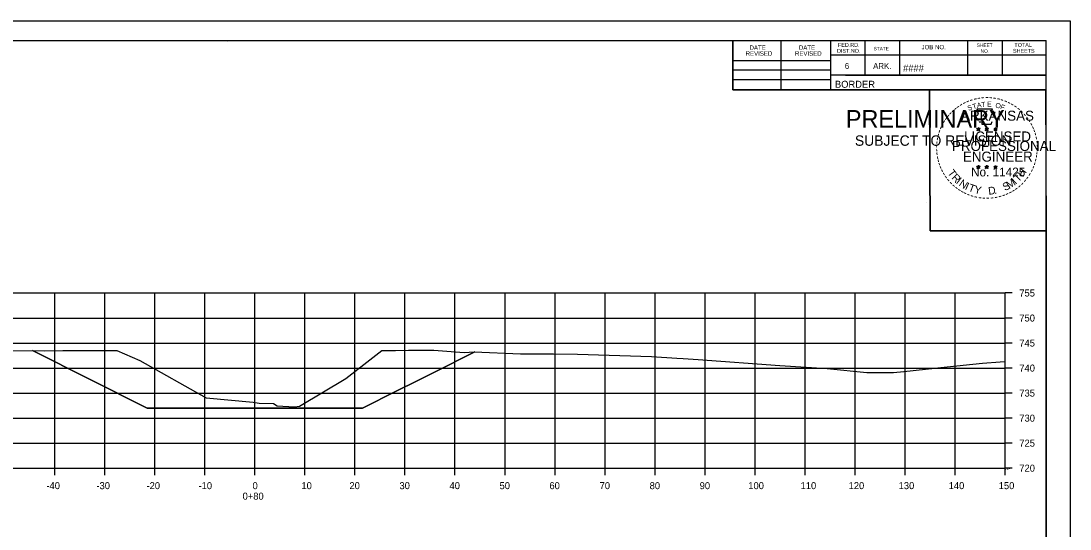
# Model space of a CAD drawing. Extents: x 1354696 to 1366163, y 660729 to 670380.
# Drawn here: x 1363502.9 to 1363712.6, y 669638.9 to 669740.5 of the extents above; entities that cross this region are included whole.
import ezdxf

# ---------------------------------------------------------------- set-up
doc = ezdxf.new("R2010")
doc.units = 0
for name, color, linetype in [('NO PLOT CELL', 7, 'Continuous'), ('R_Axis', 7, 'Continuous'), ('R_Axis Annot', 7, 'Continuous'), ('R_Border', 7, 'Continuous'), ('R_Border PE', 7, 'Continuous'), ('R_Border Prem', 7, 'Continuous'), ('R_Exist Surface', 7, 'Continuous'), ('R_Fin Surface', 7, 'Continuous'), ('R_Grid', 7, 'Continuous'), ('R_No Plot', 7, 'Continuous')]:
    doc.layers.add(name, color=color, linetype=linetype)

msp = doc.modelspace()

# ---------------------------------------------------------------- linework, layer by layer
at = {"layer": 'NO PLOT CELL'}
msp.add_lwpolyline([(1363505.21, 669674.59), (1363507.58, 669674.58), (1363511.29, 669674.59), (1363522.07, 669674.65), (1363526.71, 669672.64), (1363539.98, 669665.17), (1363549.31, 669664.31), (1363550.53, 669664.09), (1363553.39, 669664.02), (1363554.12, 669663.55), (1363557.6, 669663.33), (1363558.59, 669663.48), (1363567.85, 669669.01), (1363575.05, 669674.62), (1363575.11, 669674.62), (1363575.74, 669674.61), (1363576.62, 669674.61), (1363577.79, 669674.65), (1363580.41, 669674.69), (1363583.59, 669674.67), (1363585.47, 669674.66), (1363591.55, 669674.21), (1363593.52, 669674.34), (1363593.64, 669674.33), (1363585.57, 669670.3), (1363581.98, 669668.5), (1363578.08, 669666.55), (1363571.18, 669663.1), (1363528.18, 669663.1)], close=True, dxfattribs=at)
at = {"layer": 'R_Axis'}
for p, q in [((1363699.68, 669651.11), (1363699.68, 669686.11)), ((1363701.08, 669686.11), (1363699.68, 669686.11)), ((1363701.08, 669681.11), (1363699.68, 669681.11)), ((1363701.08, 669676.11), (1363699.68, 669676.11)), ((1363701.08, 669671.11), (1363699.68, 669671.11)), ((1363701.08, 669666.11), (1363699.68, 669666.11)), ((1363701.08, 669661.11), (1363699.68, 669661.11)), ((1363701.08, 669656.11), (1363699.68, 669656.11)), ((1363399.68, 669651.11), (1363699.68, 669651.11)), ((1363509.68, 669649.71), (1363509.68, 669651.11)), ((1363519.68, 669649.71), (1363519.68, 669651.11)), ((1363529.68, 669649.71), (1363529.68, 669651.11)), ((1363539.68, 669649.71), (1363539.68, 669651.11)), ((1363549.68, 669649.71), (1363549.68, 669651.11)), ((1363559.68, 669649.71), (1363559.68, 669651.11)), ((1363569.68, 669649.71), (1363569.68, 669651.11)), ((1363579.68, 669649.71), (1363579.68, 669651.11)), ((1363589.68, 669649.71), (1363589.68, 669651.11)), ((1363599.68, 669649.71), (1363599.68, 669651.11)), ((1363609.68, 669649.71), (1363609.68, 669651.11)), ((1363619.68, 669649.71), (1363619.68, 669651.11)), ((1363629.68, 669649.71), (1363629.68, 669651.11)), ((1363639.68, 669649.71), (1363639.68, 669651.11)), ((1363649.68, 669649.71), (1363649.68, 669651.11)), ((1363659.68, 669649.71), (1363659.68, 669651.11)), ((1363669.68, 669649.71), (1363669.68, 669651.11)), ((1363679.68, 669649.71), (1363679.68, 669651.11)), ((1363689.68, 669649.71), (1363689.68, 669651.11)), ((1363699.68, 669649.71), (1363699.68, 669651.11)), ((1363701.08, 669651.11), (1363699.68, 669651.11))]:
    msp.add_line(p, q, dxfattribs=at)
at = {"layer": 'R_Border'}
for p, q in [((1363391.68, 669736.57), (1363707.86, 669736.57)), ((1363544.2, 669736.31), (1363544.2, 669736.31)), ((1363544.2, 669736.31), (1363544.2, 669736.31)), ((1363645.22, 669726.69), (1363645.22, 669736.57)), ((1363654.9, 669726.69), (1363654.9, 669736.57)), ((1363664.76, 669736.57), (1363664.76, 669726.69)), ((1363671.6, 669736.57), (1363671.6, 669729.63)), ((1363678.54, 669736.57), (1363678.54, 669729.63)), ((1363692.12, 669736.57), (1363692.12, 669729.63)), ((1363699.06, 669736.57), (1363699.06, 669729.63)), ((1363707.86, 669531.11), (1363707.86, 669736.57)), ((1363645.22, 669732.55), (1363664.76, 669732.55)), ((1363707.86, 669733.63), (1363664.76, 669733.63)), ((1363707.86, 669733.65), (1363707.86, 669733.65)), ((1363645.22, 669730.69), (1363664.76, 669730.69)), ((1363707.86, 669729.63), (1363664.76, 669729.63)), ((1363667.72, 669729.63), (1363707.86, 669729.63)), ((1363645.22, 669728.75), (1363664.76, 669728.75)), ((1363707.86, 669726.69), (1363645.22, 669726.69))]:
    msp.add_line(p, q, dxfattribs=at)
at = {"layer": 'R_Border PE'}
for p, q in [((1363694.29, 669719.2), (1363694.25, 669718.95)), ((1363694.29, 669718.84), (1363694.29, 669719.2)), ((1363694.29, 669719.2), (1363694.34, 669718.95)), ((1363695.96, 669719.2), (1363695.92, 669718.95)), ((1363695.96, 669718.84), (1363695.96, 669719.2)), ((1363695.96, 669719.2), (1363696.01, 669718.95)), ((1363697.73, 669719.19), (1363697.69, 669718.94)), ((1363697.73, 669718.83), (1363697.73, 669719.19)), ((1363697.73, 669719.19), (1363697.78, 669718.94)), ((1363693.95, 669718.95), (1363694.29, 669718.84)), ((1363693.95, 669718.95), (1363694.2, 669718.9)), ((1363693.95, 669718.95), (1363694.18, 669718.83)), ((1363694.08, 669718.54), (1363694.29, 669718.84)), ((1363694.08, 669718.54), (1363694.2, 669718.78)), ((1363694.08, 669718.54), (1363694.29, 669718.76)), ((1363694.64, 669718.95), (1363694.29, 669718.84)), ((1363694.51, 669718.54), (1363694.29, 669718.84)), ((1363694.51, 669718.54), (1363694.29, 669718.75)), ((1363694.64, 669718.95), (1363694.36, 669718.9)), ((1363694.51, 669718.54), (1363694.37, 669718.83)), ((1363694.64, 669718.95), (1363694.44, 669718.85)), ((1363695.62, 669718.95), (1363695.96, 669718.84)), ((1363695.62, 669718.95), (1363695.87, 669718.9)), ((1363695.62, 669718.95), (1363695.85, 669718.83)), ((1363695.75, 669718.54), (1363695.96, 669718.84)), ((1363695.75, 669718.54), (1363695.87, 669718.78)), ((1363695.75, 669718.54), (1363695.96, 669718.76)), ((1363696.31, 669718.95), (1363695.96, 669718.84)), ((1363696.18, 669718.54), (1363695.96, 669718.84)), ((1363696.18, 669718.54), (1363695.96, 669718.75)), ((1363696.31, 669718.95), (1363696.03, 669718.9)), ((1363696.18, 669718.54), (1363696.04, 669718.83)), ((1363696.31, 669718.95), (1363696.11, 669718.85)), ((1363697.38, 669718.94), (1363697.73, 669718.83)), ((1363697.38, 669718.94), (1363697.63, 669718.89)), ((1363697.38, 669718.94), (1363697.62, 669718.81)), ((1363697.51, 669718.53), (1363697.73, 669718.83)), ((1363697.51, 669718.53), (1363697.64, 669718.77)), ((1363697.51, 669718.53), (1363697.73, 669718.75)), ((1363698.08, 669718.94), (1363697.73, 669718.83)), ((1363697.94, 669718.53), (1363697.73, 669718.83)), ((1363697.94, 669718.53), (1363697.73, 669718.74)), ((1363698.08, 669718.94), (1363697.79, 669718.89)), ((1363697.94, 669718.53), (1363697.8, 669718.82)), ((1363698.08, 669718.94), (1363697.87, 669718.83)), ((1363693.94, 669711.38), (1363694.29, 669711.26)), ((1363693.94, 669711.38), (1363694.19, 669711.33)), ((1363693.94, 669711.38), (1363694.18, 669711.25)), ((1363694.07, 669710.97), (1363694.29, 669711.26)), ((1363694.07, 669710.97), (1363694.2, 669711.21)), ((1363694.07, 669710.97), (1363694.29, 669711.18)), ((1363694.29, 669711.63), (1363694.25, 669711.38)), ((1363694.29, 669711.26), (1363694.29, 669711.63)), ((1363694.29, 669711.63), (1363694.34, 669711.38)), ((1363694.64, 669711.38), (1363694.29, 669711.26)), ((1363694.5, 669710.97), (1363694.29, 669711.26)), ((1363694.5, 669710.97), (1363694.29, 669711.18)), ((1363694.64, 669711.38), (1363694.35, 669711.33)), ((1363694.5, 669710.97), (1363694.37, 669711.26)), ((1363694.64, 669711.38), (1363694.43, 669711.27)), ((1363695.61, 669711.38), (1363695.96, 669711.26)), ((1363695.61, 669711.38), (1363695.86, 669711.33)), ((1363695.61, 669711.38), (1363695.85, 669711.25)), ((1363695.74, 669710.97), (1363695.96, 669711.26)), ((1363695.74, 669710.97), (1363695.87, 669711.21)), ((1363695.74, 669710.97), (1363695.96, 669711.18)), ((1363695.96, 669711.63), (1363695.92, 669711.38)), ((1363695.96, 669711.26), (1363695.96, 669711.63)), ((1363695.96, 669711.63), (1363696.01, 669711.38)), ((1363696.31, 669711.38), (1363695.96, 669711.26)), ((1363696.17, 669710.97), (1363695.96, 669711.26)), ((1363696.17, 669710.97), (1363695.96, 669711.18)), ((1363696.31, 669711.38), (1363696.02, 669711.33)), ((1363696.17, 669710.97), (1363696.04, 669711.26)), ((1363696.31, 669711.38), (1363696.1, 669711.27)), ((1363697.38, 669711.37), (1363697.73, 669711.25)), ((1363697.38, 669711.37), (1363697.63, 669711.32)), ((1363697.38, 669711.37), (1363697.61, 669711.24)), ((1363697.51, 669710.96), (1363697.73, 669711.25)), ((1363697.51, 669710.96), (1363697.64, 669711.2)), ((1363697.51, 669710.96), (1363697.72, 669711.17)), ((1363697.73, 669711.62), (1363697.69, 669711.37)), ((1363697.94, 669710.96), (1363697.72, 669711.17)), ((1363697.73, 669711.25), (1363697.73, 669711.62)), ((1363697.73, 669711.62), (1363697.78, 669711.37)), ((1363698.07, 669711.37), (1363697.73, 669711.25)), ((1363697.94, 669710.96), (1363697.73, 669711.25)), ((1363698.07, 669711.37), (1363697.79, 669711.32)), ((1363697.94, 669710.96), (1363697.8, 669711.25)), ((1363698.07, 669711.37), (1363697.87, 669711.26))]:
    msp.add_line(p, q, dxfattribs=at)
for points in [[(1363693.99, 669722.83), (1363694.26, 669722)], [(1363697.5, 669721.9), (1363697.64, 669722.19), (1363696.95, 669722.16), (1363697.1, 669722.83), (1363693.99, 669722.83)], [(1363694.29, 669719.2), (1363694.51, 669718.54), (1363693.95, 669718.95), (1363694.64, 669718.95), (1363694.08, 669718.54), (1363694.29, 669719.2)], [(1363694.48, 669720.4), (1363694.48, 669720.32), (1363695.04, 669720.3), (1363694.99, 669719.82), (1363696.86, 669719.82), (1363697.06, 669720.36)], [(1363695.96, 669719.2), (1363696.18, 669718.54), (1363695.62, 669718.95), (1363696.31, 669718.95), (1363695.75, 669718.54), (1363695.96, 669719.2)], [(1363697.73, 669719.19), (1363697.94, 669718.53), (1363697.38, 669718.94), (1363698.08, 669718.94), (1363697.51, 669718.53), (1363697.73, 669719.19)], [(1363694.29, 669711.63), (1363694.5, 669710.97), (1363693.94, 669711.38), (1363694.64, 669711.38), (1363694.07, 669710.97), (1363694.29, 669711.63)], [(1363695.96, 669711.63), (1363696.17, 669710.97), (1363695.61, 669711.38), (1363696.31, 669711.38), (1363695.74, 669710.97), (1363695.96, 669711.63)], [(1363697.73, 669711.62), (1363697.94, 669710.96), (1363697.38, 669711.37), (1363698.07, 669711.37), (1363697.51, 669710.96), (1363697.73, 669711.62)]]:
    msp.add_lwpolyline(points, dxfattribs=at)
for centre, radius in [((1363694.29, 669718.84), 0.172), ((1363694.29, 669718.84), 0.145), ((1363695.96, 669718.84), 0.172), ((1363695.96, 669718.84), 0.145), ((1363697.73, 669718.82), 0.172), ((1363694.29, 669718.84), 0.116), ((1363694.29, 669718.84), 0.0991), ((1363694.29, 669718.84), 0.0747), ((1363694.29, 669718.84), 0.0495), ((1363694.29, 669718.84), 0.0296), ((1363695.96, 669718.84), 0.116), ((1363695.96, 669718.84), 0.0991), ((1363695.96, 669718.84), 0.0747), ((1363695.96, 669718.84), 0.0495), ((1363695.96, 669718.84), 0.0296), ((1363697.73, 669718.82), 0.145), ((1363697.73, 669718.82), 0.116), ((1363697.73, 669718.82), 0.0991), ((1363697.73, 669718.82), 0.0747), ((1363697.73, 669718.82), 0.0495), ((1363697.73, 669718.82), 0.0296), ((1363694.29, 669711.26), 0.172), ((1363694.29, 669711.26), 0.145), ((1363694.29, 669711.26), 0.116), ((1363694.29, 669711.26), 0.0991), ((1363694.29, 669711.26), 0.0747), ((1363694.29, 669711.26), 0.0495), ((1363694.29, 669711.26), 0.0296), ((1363695.96, 669711.26), 0.172), ((1363695.96, 669711.26), 0.145), ((1363695.96, 669711.26), 0.116), ((1363695.96, 669711.26), 0.0991), ((1363695.96, 669711.26), 0.0747), ((1363695.96, 669711.26), 0.0495), ((1363695.96, 669711.26), 0.0296), ((1363697.73, 669711.25), 0.172), ((1363697.73, 669711.25), 0.145), ((1363697.73, 669711.25), 0.116), ((1363697.73, 669711.25), 0.0991), ((1363697.73, 669711.25), 0.0747), ((1363697.73, 669711.25), 0.0495), ((1363697.73, 669711.25), 0.0296)]:
    msp.add_circle(centre, radius, dxfattribs=at)
at = {"layer": 'R_Exist Surface'}
msp.add_lwpolyline([(1363499.26, 669674.6), (1363507.58, 669674.58), (1363511.29, 669674.59), (1363522.07, 669674.65), (1363526.71, 669672.64), (1363539.98, 669665.17), (1363549.31, 669664.31), (1363550.53, 669664.09), (1363553.39, 669664.02), (1363554.12, 669663.55), (1363557.6, 669663.33), (1363558.59, 669663.48), (1363567.85, 669669.01), (1363575.05, 669674.62), (1363575.11, 669674.62), (1363575.74, 669674.61), (1363576.62, 669674.61), (1363577.79, 669674.65), (1363580.41, 669674.69), (1363583.59, 669674.67), (1363585.47, 669674.66), (1363591.55, 669674.21), (1363593.52, 669674.34), (1363602.8, 669673.97), (1363609.35, 669673.96), (1363614.19, 669673.89), (1363628.96, 669673.43), (1363634, 669673.08), (1363635.32, 669672.99), (1363638.27, 669672.81), (1363654.58, 669671.64), (1363664.07, 669671), (1363671.99, 669670.24), (1363677.35, 669670.22), (1363679.37, 669670.44), (1363688.09, 669671.38), (1363695.09, 669672.09), (1363698.67, 669672.36), (1363699.68, 669672.44)], dxfattribs=at)
at = {"layer": 'R_Fin Surface'}
msp.add_lwpolyline([(1363505.21, 669674.59), (1363528.18, 669663.1), (1363571.18, 669663.1), (1363578.08, 669666.55), (1363581.98, 669668.5), (1363585.57, 669670.3), (1363593.64, 669674.33)], dxfattribs=at)
at = {"layer": 'R_Grid'}
for p, q in [((1363399.68, 669686.11), (1363699.68, 669686.11)), ((1363509.68, 669651.11), (1363509.68, 669686.11)), ((1363519.68, 669651.11), (1363519.68, 669686.11)), ((1363529.68, 669651.11), (1363529.68, 669686.11)), ((1363539.68, 669651.11), (1363539.68, 669686.11)), ((1363549.68, 669651.11), (1363549.68, 669686.11)), ((1363559.68, 669651.11), (1363559.68, 669686.11)), ((1363569.68, 669651.11), (1363569.68, 669686.11)), ((1363579.68, 669651.11), (1363579.68, 669686.11)), ((1363589.68, 669651.11), (1363589.68, 669686.11)), ((1363599.68, 669651.11), (1363599.68, 669686.11)), ((1363609.68, 669651.11), (1363609.68, 669686.11)), ((1363619.68, 669651.11), (1363619.68, 669686.11)), ((1363629.68, 669651.11), (1363629.68, 669686.11)), ((1363639.68, 669651.11), (1363639.68, 669686.11)), ((1363649.68, 669651.11), (1363649.68, 669686.11)), ((1363659.68, 669651.11), (1363659.68, 669686.11)), ((1363669.68, 669651.11), (1363669.68, 669686.11)), ((1363679.68, 669651.11), (1363679.68, 669686.11)), ((1363689.68, 669651.11), (1363689.68, 669686.11)), ((1363699.68, 669651.11), (1363699.68, 669686.11)), ((1363399.68, 669681.11), (1363699.68, 669681.11)), ((1363399.68, 669676.11), (1363699.68, 669676.11)), ((1363399.68, 669671.11), (1363699.68, 669671.11)), ((1363399.68, 669666.11), (1363699.68, 669666.11)), ((1363399.68, 669661.11), (1363699.68, 669661.11)), ((1363399.68, 669656.11), (1363699.68, 669656.11)), ((1363399.68, 669651.11), (1363699.68, 669651.11))]:
    msp.add_line(p, q, dxfattribs=at)
at = {"layer": 'R_No Plot'}
for p, q in [((1363379.28, 669740.47), (1363712.61, 669740.47)), ((1363683.9, 669704.24), (1363683.9, 669704.24))]:
    msp.add_line(p, q, dxfattribs=at)
for points in [[(1363379.27, 669740.47), (1363712.61, 669740.47), (1363712.61, 669527.13), (1363379.27, 669527.13)], [(1363625.6, 669736.57), (1363645.22, 669736.57), (1363645.22, 669726.69), (1363661.33, 669726.69), (1363684.53, 669726.69), (1363684.65, 669698.54), (1363707.86, 669698.54), (1363707.86, 669531.11), (1363391.68, 669531.11), (1363391.68, 669736.57)], [(1363684.53, 669726.69), (1363707.74, 669726.69), (1363707.86, 669698.54), (1363684.65, 669698.54)]]:
    msp.add_lwpolyline(points, close=True, dxfattribs=at)

# ---------------------------------------------------------------- texts
at = {"layer": 'NO PLOT CELL'}
for s, p in [('MO:664.06', (1363549.14, 669650.97)), ('CV:145.02', (1363699.68, 669650.97)), ('FV:0.00', (1363699.68, 669650.77))]:
    msp.add_text(s, height=0.14, dxfattribs=at).set_placement(p)
at = {"layer": 'R_Axis Annot'}
for s, p in [('755', (1363702.48, 669685.41)), ('750', (1363702.48, 669680.41)), ('745', (1363702.48, 669675.41)), ('740', (1363702.48, 669670.41)), ('735', (1363702.48, 669665.41)), ('730', (1363702.48, 669660.41)), ('725', (1363702.48, 669655.41)), ('720', (1363702.48, 669650.41)), ('-40', (1363508.02, 669646.91)), ('-30', (1363518.02, 669646.91)), ('-20', (1363528.02, 669646.91)), ('-10', (1363538.42, 669646.91)), ('0', (1363549.22, 669646.91)), ('10', (1363558.99, 669646.91)), ('20', (1363568.59, 669646.91)), ('30', (1363578.59, 669646.91)), ('40', (1363588.59, 669646.91)), ('50', (1363598.59, 669646.91)), ('60', (1363608.56, 669646.91)), ('70', (1363618.59, 669646.91)), ('80', (1363628.59, 669646.91)), ('90', (1363638.59, 669646.91)), ('100', (1363648.31, 669646.91)), ('110', (1363658.76, 669646.91)), ('120', (1363668.36, 669646.91)), ('130', (1363678.36, 669646.91)), ('140', (1363688.36, 669646.91)), ('150', (1363698.36, 669646.91)), ('0+80', (1363547.23, 669644.81))]:
    msp.add_text(s, height=1.4, dxfattribs=at).set_placement(p)
at = {"layer": 'R_Border'}
for s, height, p in [('FED.RD.', 0.782, (1363666.24, 669735.29)), ('SHEET', 0.684, (1363693.98, 669735.29)), ('TOTAL', 0.782, (1363701.5, 669735.29)), ('REVISED', 0.879, (1363647.78, 669733.53)), ('DATE', 0.879, (1363648.56, 669734.71)), ('REVISED', 0.879, (1363657.64, 669733.53)), ('DATE', 0.879, (1363658.42, 669734.71)), ('DIST.NO.', 0.782, (1363666.04, 669734.11)), ('STATE', 0.684, (1363673.36, 669734.61)), ('JOB NO.', 0.879, (1363682.94, 669734.81)), ('NO.', 0.684, (1363694.76, 669734.11)), ('SHEETS', 0.782, (1363701.22, 669734.11)), ('6', 1.17, (1363667.6, 669730.89)), ('ARK.', 1.172, (1363673.26, 669730.89)), ('####', 1.4, (1363679.24, 669730.37)), ('BORDER', 1.4, (1363665.62, 669727.12))]:
    msp.add_text(s, height=height, rotation=360, dxfattribs=at).set_placement(p)
at = {"layer": 'R_Border PE'}
for s, height, rotation, p in [('-', 1.6, 36.2317, (1363690.29, 669722.6)), ('-', 1.6, 34.0636, (1363690.87, 669723)), ('-', 1.6, 28.7918, (1363691.47, 669723.37)), ('-', 1.6, 24.3072, (1363692.1, 669723.68)), ('S', 1, 21.594, (1363692.34, 669722.5)), ('-', 1.6, 19.1761, (1363692.73, 669723.95)), ('T', 1, 16.4036, (1363693.26, 669722.84)), ('-', 1.6, 13.6301, (1363693.48, 669724.19)), ('A', 1, 11.2132, (1363694.08, 669723.09)), ('-', 1.6, 10.2193, (1363694.16, 669724.36)), ('T', 1, 6.0228, (1363694.93, 669723.25)), ('-', 1.6, 5.8968, (1363694.89, 669724.47)), ('-', 1.6, 0.1862, (1363695.66, 669724.54)), ('E', 1, 0.8323, (1363696.04, 669723.36)), ('-', 1.6, 357.743, (1363696.39, 669724.53)), ('-', 1.6, 352.1617, (1363697.13, 669724.47)), ('O', 1, 350.4515, (1363697.64, 669723.15)), ('-', 1.6, 347.2049, (1363697.85, 669724.36)), ('F', 1, 340.0707, (1363698.59, 669722.92)), ('-', 1.6, 342.3362, (1363698.48, 669724.2)), ('-', 1.6, 337.8551, (1363699.22, 669723.98)), ('-', 1.6, 334.1211, (1363699.85, 669723.71)), ('-', 1.6, 329.6409, (1363700.43, 669723.42)), ('-', 1.6, 325.8627, (1363701.07, 669723.06)), ('-', 1.6, 54.2325, (1363688.12, 669720.28)), ('-', 1.6, 50.6142, (1363688.53, 669720.84)), ('-', 1.6, 48.423, (1363688.94, 669721.33)), ('-', 1.6, 42.9622, (1363689.38, 669721.81)), ('-', 1.6, 38.9507, (1363689.82, 669722.22)), ('ARKANSAS', 2, 360, (1363690.84, 669720.54)), ('-', 1.6, 320.5297, (1363701.68, 669722.64)), ('-', 1.6, 315.5786, (1363702.28, 669722.15)), ('-', 1.6, 309.8797, (1363702.85, 669721.6)), ('-', 1.6, 306.6522, (1363703.38, 669721)), ('-', 1.6, 67.7743, (1363687.22, 669718.52)), ('-', 1.6, 62.8713, (1363687.48, 669719.14)), ('-', 1.6, 58.0706, (1363687.79, 669719.75)), ('-', 1.4, 303.6753, (1363703.86, 669720.43)), ('-', 1.6, 299.6684, (1363704.18, 669719.82)), ('-', 1.6, 294.6628, (1363704.5, 669719.21)), ('-', 1.6, 81.2013, (1363686.67, 669716.47)), ('-', 1.6, 75.461, (1363686.81, 669717.18)), ('-', 1.6, 72.3945, (1363687, 669717.89)), ('LICENSED', 2, 360, (1363691.44, 669716.39)), ('DWB', 0.01, 360, (1363694.28, 669718.83)), ('DWB', 0.01, 360, (1363695.95, 669718.83)), ('DWB', 0.01, 360, (1363697.72, 669718.82)), ('-', 1.6, 290.5728, (1363704.76, 669718.63)), ('-', 1.6, 285.1233, (1363705, 669718.05)), ('-', 1.6, 280.5493, (1363705.2, 669717.31)), ('-', 1.6, 94.1959, (1363686.61, 669714.35)), ('-', 1.6, 89.0622, (1363686.57, 669715.08)), ('-', 1.6, 85.1863, (1363686.6, 669715.78)), ('PROFESSIONAL', 2, 360, (1363689.01, 669714.49)), ('-', 1.6, 276.5962, (1363705.36, 669716.54)), ('-', 1.6, 274.3301, (1363705.42, 669715.82)), ('-', 1.6, 269.9407, (1363705.45, 669715.19)), ('-', 1.6, 98.9479, (1363686.68, 669713.68)), ('-', 1.6, 101.7149, (1363686.82, 669712.95)), ('-', 1.6, 105.4578, (1363686.98, 669712.36)), ('ENGINEER', 2, 360, (1363691.2, 669712.36)), ('-', 1.6, 255.7626, (1363705.25, 669713.19)), ('-', 1.6, 260.9953, (1363705.36, 669713.87)), ('-', 1.6, 263.5172, (1363705.43, 669714.52)), ('-', 1.6, 109.0874, (1363687.19, 669711.72)), ('-', 1.6, 114.0643, (1363687.45, 669711.13)), ('-', 1.6, 115.7289, (1363687.75, 669710.51)), ('T', 1.54, 306.0406, (1363688.05, 669710.1)), ('No. 11425', 1.757, 360, (1363692.83, 669709.41)), ('DWB', 0.01, 360, (1363694.28, 669711.26)), ('DWB', 0.01, 360, (1363695.95, 669711.26)), ('DWB', 0.01, 360, (1363697.71, 669711.25)), ('H', 1.54, 54.6088, (1363703.17, 669709.14)), ('-', 1.6, 244.6197, (1363704.59, 669711.17)), ('-', 1.6, 247.8887, (1363704.85, 669711.8)), ('-', 1.6, 252.8681, (1363705.07, 669712.47)), ('-', 1.6, 120.4471, (1363688.11, 669709.92)), ('-', 1.6, 125.8934, (1363688.51, 669709.36)), ('-', 1.6, 130.7181, (1363688.97, 669708.81)), ('R', 1.54, 314.005, (1363688.81, 669709.05)), ('I', 1.54, 321.9694, (1363689.71, 669708.12)), ('N', 1.54, 326.5002, (1363690.28, 669707.65)), ('M', 1.54, 32.6563, (1363700.44, 669706.87)), ('I', 1.54, 42.1136, (1363701.72, 669707.72)), ('T', 1.54, 46.6444, (1363702.28, 669708.19)), ('-', 1.6, 231.2538, (1363703.36, 669709.2)), ('-', 1.6, 233.8452, (1363703.79, 669709.76)), ('-', 1.6, 239.0712, (1363704.19, 669710.42)), ('-', 1.6, 134.2238, (1363689.49, 669708.27)), ('-', 1.6, 138.9338, (1363690.02, 669707.8)), ('-', 1.6, 144.6463, (1363690.57, 669707.4)), ('-', 1.6, 148.0898, (1363691.13, 669707.03)), ('-', 1.6, 151.5704, (1363691.71, 669706.7)), ('I', 1.54, 335.3603, (1363691.49, 669706.86)), ('T', 1.54, 339.8912, (1363692.15, 669706.54)), ('Y', 1.54, 347.8556, (1363693.37, 669706.09)), ('D', 1.54, 6.3969, (1363696.35, 669705.73)), ('S', 1.54, 26.9312, (1363699.6, 669706.46)), ('-', 1.6, 207.3568, (1363700.72, 669706.92)), ('-', 1.6, 212.2491, (1363701.28, 669707.27)), ('-', 1.6, 215.7363, (1363701.81, 669707.65)), ('-', 1.6, 221.0851, (1363702.36, 669708.12)), ('-', 1.6, 225.7653, (1363702.88, 669708.63)), ('-', 1.6, 154.6002, (1363692.23, 669706.45)), ('-', 1.6, 158.5612, (1363692.86, 669706.2)), ('-', 1.6, 162.7983, (1363693.54, 669705.99)), ('-', 1.6, 167.5555, (1363694.26, 669705.82)), ('-', 1.6, 173.1155, (1363695.03, 669705.71)), ('-', 1.6, 176.5183, (1363695.78, 669705.66)), ('-', 1.6, 181.5918, (1363696.52, 669705.68)), ('-', 1.6, 185.8167, (1363697.33, 669705.75)), ('-', 1.6, 191.2858, (1363698.07, 669705.89)), ('.', 1.54, 13.7642, (1363697.54, 669705.86)), ('-', 1.6, 195.4743, (1363698.8, 669706.09)), ('-', 1.6, 200.7184, (1363699.47, 669706.33)), ('-', 1.6, 204.2516, (1363700.09, 669706.6))]:
    msp.add_text(s, height=height, rotation=rotation, dxfattribs=at).set_placement(p)
at = {"layer": 'R_Border Prem'}
for s, height, p in [('PRELIMINARY', 3.5, (1363667.81, 669719.16)), ('DWB', 0.01, (1363668.56, 669721.01)), ('SUBJECT TO REVISION', 2.0751, (1363669.62, 669715.53))]:
    msp.add_text(s, height=height, rotation=360, dxfattribs=at).set_placement(p)

doc.saveas('drawing.dxf')
